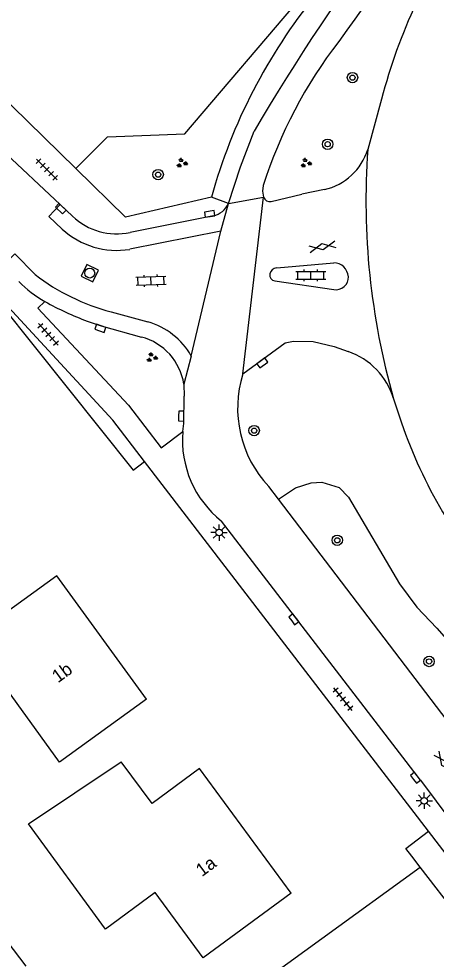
# Model space of a CAD drawing. Extents: x 137999 to 141000, y 397500 to 400501.
# Drawn here: x 138097 to 138129, y 398691.6 to 398763.7 of the extents above; entities that cross this region are included whole.
import ezdxf

# ---------------------------------------------------------------- set-up
doc = ezdxf.new("R2010")
doc.units = 0
for name, color, linetype in [('gg-afsc-erfafscheiding', 7, 'Continuous'), ('gg-afsc-hekwerk', 7, 'Continuous'), ('gg-anno-huisnummerreeks BGT', 7, 'Continuous'), ('gg-bbg-gedigitaliseerde bebouwing', 7, 'Continuous'), ('gg-bbg-hoofdgebouw', 7, 'Continuous'), ('gg-knt-bronhoudergrens', 7, 'Continuous'), ('gg-knt-verharding', 7, 'Continuous'), ('gg-knt-verharding nz', 7, 'Continuous'), ('gt-grn-groengrens', 7, 'Continuous'), ('gt-grn-weggrens', 7, 'Continuous'), ('gt-symb-boom', 7, 'Continuous'), ('gt-symb-gesloten verharding', 7, 'Continuous'), ('gt-symb-groenvak', 7, 'Continuous'), ('gt-symb-klinker verharding', 7, 'Continuous'), ('gt-symb-kolk', 7, 'Continuous'), ('gt-symb-lichtmast', 7, 'Continuous'), ('gt-symb-rioolschacht', 7, 'Continuous'), ('gt-symb-tegel verharding', 7, 'Continuous')]:
    doc.layers.add(name, color=color, linetype=linetype)

# ---------------------------------------------------------------- blocks, each defined once
blk = doc.blocks.new('gt0-BOOM')
at = {"layer": 'gt-symb-boom'}
for radius in [0.4, 0.2]:
    blk.add_circle((0, 0), radius, dxfattribs=at)
blk = doc.blocks.new('gt0-GRVAK')
at = {"layer": 'gt-symb-groenvak'}
for p, q in [((-0.11, 0.189), (-0.228, 0.24)), ((-0.182, 0.153), (0.088, 0.153)), ((-0.091, 0.211), (-0.156, 0.322)), ((-0.047, 0.214), (-0.047, 0.393)), ((-0.004, 0.211), (0.061, 0.322)), ((0.015, 0.189), (0.133, 0.24)), ((0.262, -0.052), (0.197, 0.059)), ((0.305, -0.049), (0.305, 0.13)), ((0.349, -0.052), (0.414, 0.059)), ((-0.245, -0.228), (-0.363, -0.177)), ((-0.318, -0.264), (-0.047, -0.264)), ((-0.226, -0.206), (-0.291, -0.095)), ((-0.183, -0.203), (-0.183, -0.024)), ((-0.139, -0.206), (-0.074, -0.095)), ((-0.12, -0.228), (-0.002, -0.177)), ((0.243, -0.074), (0.125, -0.023)), ((0.17, -0.11), (0.441, -0.11)), ((0.368, -0.074), (0.486, -0.023))]:
    blk.add_line(p, q, dxfattribs=at)
blk = doc.blocks.new('gt0-RS')
at = {"layer": 'gt-symb-rioolschacht'}
blk.add_lwpolyline([(-0.5, -0.5), (0.5, -0.5), (0.5, 0.5), (-0.5, 0.5)], close=True, dxfattribs=at)
blk.add_circle((0, 0), 0.375, dxfattribs=at)
blk = doc.blocks.new('gt0-KOLK')
at = {"layer": 'gt-symb-kolk'}
blk.add_lwpolyline([(0, 0), (0.375, 0), (0.375, 0.4), (-0.375, 0.4), (-0.375, 0), (0, 0)], dxfattribs=at)
blk = doc.blocks.new('gt0-TEG1')
at = {"layer": 'gt-symb-tegel verharding'}
for p, q in [((-1.125, 0), (1.125, 0)), ((-0.9, -0.25), (-0.9, 0.25)), ((-0.45, -0.25), (-0.45, 0.25)), ((0, -0.25), (0, 0.25)), ((0.45, -0.25), (0.45, 0.25)), ((0.9, -0.25), (0.9, 0.25))]:
    blk.add_line(p, q, dxfattribs=at)
blk = doc.blocks.new('gt0-KL1')
at = {"layer": 'gt-symb-klinker verharding'}
for p, q in [((-1.15, 0.3), (1.15, 0.3)), ((-1, -0.3), (-1, 0.3)), ((-0.5, 0.3), (-0.5, 0.45)), ((0, -0.3), (0, 0.3)), ((0.5, 0.3), (0.5, 0.45)), ((1, -0.3), (1, 0.3)), ((-1.15, -0.3), (1.15, -0.3)), ((-0.5, -0.45), (-0.5, -0.3)), ((0.5, -0.45), (0.5, -0.3))]:
    blk.add_line(p, q, dxfattribs=at)
blk = doc.blocks.new('gt0-GESVH1')
at = {"layer": 'gt-symb-gesloten verharding'}
for p, q in [((-0.992, -0.261), (0.008, 0.239)), ((0.008, -0.261), (-0.992, 0.239)), ((0.008, 0.239), (1.008, -0.261)), ((1.008, 0.239), (0.008, -0.261))]:
    blk.add_line(p, q, dxfattribs=at)
blk = doc.blocks.new('gt0-LMAST')
at = {"layer": 'gt-symb-lichtmast'}
for p, q in [((-0.182, 0.173), (-0.447, 0.438)), ((-0.005, 0.246), (-0.005, 0.621)), ((0.172, 0.173), (0.437, 0.438)), ((-0.255, -0.004), (-0.63, -0.004)), ((-0.182, -0.181), (-0.447, -0.446)), ((-0.005, -0.254), (-0.005, -0.629)), ((0.437, -0.446), (0.172, -0.181)), ((0.245, -0.004), (0.62, -0.004))]:
    blk.add_line(p, q, dxfattribs=at)
blk.add_circle((-0.005, -0.004), 0.25, dxfattribs=at)

msp = doc.modelspace()

# ---------------------------------------------------------------- linework, layer by layer
at = {"layer": 'gg-afsc-erfafscheiding'}
for p, q in [((138127.758, 398698.679), (138127.107, 398699.523)), ((138139.751, 398683.118), (138127.758, 398698.679))]:
    msp.add_line(p, q, dxfattribs=at)
msp.add_lwpolyline([(138127.107, 398699.523), (138126.651, 398700.115), (138128.386, 398701.442)], dxfattribs=at)
at = {"layer": 'gg-afsc-hekwerk'}
msp.add_line((138097.723, 398755.793), (138084.294, 398768.89), dxfattribs=at)
msp.add_lwpolyline([(138101.399, 398752.192), (138103.816, 398754.636), (138109.749, 398754.871), (138136.747, 398786.596)], dxfattribs=at)
at = {"layer": 'gg-bbg-gedigitaliseerde bebouwing'}
for points in [[(138106.816, 398711.549), (138100.158, 398706.715), (138095.445, 398713.228), (138091.56, 398710.416), (138086.446, 398717.481), (138092.523, 398720.733)], [(138117.877, 398696.687), (138111.148, 398691.742), (138107.474, 398696.739), (138103.681, 398693.944), (138097.77, 398701.995), (138104.883, 398706.746)]]:
    msp.add_lwpolyline(points, dxfattribs=at)
at = {"layer": 'gg-bbg-hoofdgebouw'}
for points in [[(138106.816, 398711.549), (138099.958, 398720.996), (138094.927, 398717.384), (138092.523, 398720.733)], [(138117.877, 398696.687), (138110.867, 398706.234), (138107.242, 398703.552), (138104.883, 398706.746)]]:
    msp.add_lwpolyline(points, dxfattribs=at)
at = {"layer": 'gg-knt-bronhoudergrens'}
for points in [[(138045.188, 398660.753), (138031.14, 398685.107), (138042.159, 398691.885), (138059.801, 398701.617), (138080.921, 398712.92), (138092.629, 398697.574), (138097.569, 398691.099)], [(138124.989, 398679.321), (138125.552, 398679.744), (138121.979, 398684.688), (138118.055, 398682.019), (138114.96, 398685.815), (138113.31, 398686.961), (138112.697, 398687.758), (138127.758, 398698.679)]]:
    msp.add_lwpolyline(points, dxfattribs=at)
at = {"layer": 'gg-knt-verharding'}
for p, q in [((138124.791, 398757.523), (138123.741, 398753.67)), ((138101.399, 398752.192), (138097.723, 398755.793)), ((138113.993, 398752.334), (138115.056, 398755.074)), ((138100.205, 398749.435), (138095.682, 398753.689)), ((138105.202, 398748.465), (138101.399, 398752.192)), ((138113.087, 398749.522), (138113.993, 398752.334)), ((138111.781, 398750.017), (138105.202, 398748.465)), ((138116.35, 398749.678), (138118.692, 398750.229)), ((138120.421, 398750.59), (138118.692, 398750.229)), ((138101.146, 398748.552), (138100.205, 398749.435)), ((138112.495, 398747.401), (138113.087, 398749.522)), ((138111.931, 398748.567), (138105.558, 398747.304)), ((138110.236, 398737.838), (138112.495, 398747.401)), ((138116.779, 398744.584), (138121.144, 398744.981)), ((138116.631, 398743.59), (138121.141, 398742.926)), ((138099.042, 398742.013), (138098.491, 398741.5)), ((138110.236, 398737.838), (138109.666, 398735.68)), ((138109.666, 398735.68), (138109.691, 398734.75)), ((138125.71, 398734.571), (138126.021, 398733.63)), ((138128.386, 398701.442), (138106.655, 398729.769)), ((138116.908, 398726.868), (138116.161, 398727.85)), ((138134.84, 398703.296), (138116.908, 398726.868)), ((138127.784, 398705.356), (138112.551, 398725.19))]:
    msp.add_line(p, q, dxfattribs=at)
for points in [[(138115.74, 398750.912), (138115.682, 398750.456), (138115.765, 398750.004)], [(138106.655, 398729.769), (138104.23, 398732.93), (138093.148, 398744.925)], [(138098.491, 398741.5), (138105.426, 398734.077), (138107.944, 398730.798), (138109.586, 398732.045)], [(138102.277, 398740.514), (138103.343, 398740.146), (138106.426, 398739.289)], [(138114.19, 398736.468), (138117.431, 398738.85), (138118.051, 398738.97), (138119.561, 398738.95), (138121.161, 398738.57), (138122.251, 398738.18)], [(138109.586, 398732.045), (138109.66, 398732.658), (138109.691, 398734.75)], [(138127.784, 398705.356), (138136.093, 398694.176), (138143.936, 398684.05), (138144.646, 398683.101), (138144.718, 398682.997)], [(138141.477, 398684.453), (138134.874, 398692.99), (138128.386, 398701.442)]]:
    msp.add_lwpolyline(points, dxfattribs=at)
for centre, radius, start, end in [((138261.398, 398663.891), 170.81, 133.67131, 144.97275), ((138245.444, 398679.061), 150.927, 135.31184, 149.75881), ((138153.143, 398738.502), 42.935, 141.11097, 164.44255), ((138168.543, 398745.874), 45.277, 155.23104, 165.09085), ((138149.981, 398739.962), 35.949, 142.33117, 162.2654), ((138119.455, 398754.961), 4.476, 282.46593, 343.2389), ((138116.241, 398750.17), 0.504, 199.2146, 282.52661), ((138111.463, 398750.311), 1.806, 285.03033, 334.09156), ((138104.526, 398752.08), 4.886, 226.22071, 282.1906), ((138121.109, 398743.825), 1.156, 4.31061, 88.2564), ((138116.789, 398744.043), 0.541, 91.01948, 171.6908), ((138103.279, 398749.656), 8.74, 224.44385, 240.99656), ((138116.709, 398744.046), 0.463, 170.64656, 260.24486), ((138121.302, 398743.873), 0.961, 260.3484, 2.31949), ((138110, 398761.42), 22.287, 240.55056, 249.72631), ((138105.296, 398735.016), 4.42, 8.64017, 75.192), ((138120.46, 398733.002), 5.479, 16.64448, 70.92397), ((138122.492, 398733.832), 8.71, 162.38698, 223.37782), ((138161.72, 398744.895), 37.434, 197.51375, 220.60438), ((138117.505, 398731.402), 7.945, 175.35538, 231.42458)]:
    msp.add_arc(centre, radius, start, end, dxfattribs=at)
at = {"layer": 'gg-knt-verharding nz'}
for p, q in [((138114.19, 398736.468), (138115.765, 398750.004)), ((138112.495, 398747.401), (138105.529, 398746.011)), ((138104.1, 398741.227), (138106.916, 398740.453))]:
    msp.add_line(p, q, dxfattribs=at)
for points in [[(138100.364, 398747.555), (138099.335, 398748.523), (138100.205, 398749.435)], [(138095.841, 398744.76), (138096.724, 398745.656), (138098.285, 398744.077)]]:
    msp.add_lwpolyline(points, dxfattribs=at)
for centre, radius, start, end in [((138104.526, 398752.067), 6.139, 227.31179, 279.4017), ((138108.291, 398757.136), 16.452, 232.53928, 255.24068), ((138105.381, 398735.09), 5.579, 29.51638, 74.0321)]:
    msp.add_arc(centre, radius, start, end, dxfattribs=at)
at = {"layer": 'gt-grn-groengrens'}
for points in [[(138093.148, 398744.925), (138105.799, 398729.085), (138106.655, 398729.769)], [(138116.908, 398726.868), (138118.211, 398727.734), (138119.414, 398728.115), (138120.232, 398728.182), (138121.551, 398727.757), (138122.277, 398727.014), (138126.177, 398720.393), (138127.5, 398718.611), (138129.04, 398716.992), (138131.023, 398714.71), (138134.037, 398710.565), (138135.542, 398708.31), (138136.843, 398705.887), (138138.025, 398705.17), (138138.661, 398704.902), (138139.208, 398704.453), (138139.847, 398703.2), (138139.992, 398701.801)]]:
    msp.add_lwpolyline(points, dxfattribs=at)
at = {"layer": 'gt-grn-weggrens'}
for q in [(138111.781, 398750.017), (138115.765, 398750.004)]:
    msp.add_line((138113.087, 398749.522), q, dxfattribs=at)
msp.add_arc((138179.214, 398749.738), 55.612, 175.94545, 195.82671, dxfattribs=at)

# ---------------------------------------------------------------- block references
at = {"layer": 'gt-symb-boom'}
for p in [(138122.573, 398759.165), (138120.673, 398754.06), (138107.7, 398751.734), (138115.046, 398732.123), (138121.409, 398723.723), (138128.433, 398714.44)]:
    msp.add_blockref('gt0-BOOM', p, dxfattribs=at)
at = {"layer": 'gt-symb-gesloten verharding'}
for p, rotation in [((138120.287, 398746.201), -168.99333582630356), ((138129.599, 398706.595), 126.99589776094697)]:
    msp.add_blockref('gt0-GESVH1', p, dxfattribs=dict(at, rotation=rotation))
at = {"layer": 'gt-symb-groenvak'}
for p in [(138109.506, 398752.618), (138119.004, 398752.618), (138107.211, 398737.722)]:
    msp.add_blockref('gt0-GRVAK', p, dxfattribs=at)
at = {"layer": 'gt-symb-klinker verharding'}
msp.add_blockref('gt0-KL1', (138119.387, 398744.016), dxfattribs=at)
at = {"layer": 'gt-symb-klinker verharding', "rotation": 1.9492541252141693}
msp.add_blockref('gt0-KL1', (138107.15, 398743.606), dxfattribs=at)
at = {"layer": 'gt-symb-kolk'}
for p, rotation in [((138100.384, 398749.274), 136.56943294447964), ((138111.672, 398748.524), 9.394664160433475), ((138103.343, 398740.146), 160.9270399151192), ((138115.554, 398737.469), -143.7030410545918), ((138109.27, 398733.239), -90.74480317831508), ((138117.919, 398717.545), -52.47682811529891), ((138127.237, 398705.41), -52.47682811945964)]:
    msp.add_blockref('gt0-KOLK', p, dxfattribs=dict(at, rotation=rotation))
at = {"layer": 'gt-symb-lichtmast'}
for p in [(138112.369, 398724.32), (138128.069, 398703.774)]:
    msp.add_blockref('gt0-LMAST', p, dxfattribs=at)
at = {"layer": 'gt-symb-rioolschacht', "rotation": -25.771081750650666}
msp.add_blockref('gt0-RS', (138102.47, 398744.188), dxfattribs=at)
at = {"layer": 'gt-symb-tegel verharding'}
for p, rotation in [((138099.187, 398752.125), 135.0810406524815), ((138099.291, 398739.5), -48.40451829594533), ((138121.844, 398711.546), 128.99099404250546)]:
    msp.add_blockref('gt0-TEG1', p, dxfattribs=dict(at, rotation=rotation))

# ---------------------------------------------------------------- texts
at = {"layer": 'gg-anno-huisnummerreeks BGT'}
for s, rotation, p in [('1b', 36, (138100.034, 398712.758)), ('1a', 36.3, (138111.05, 398697.914))]:
    msp.add_text(s, height=1, rotation=rotation, dxfattribs=at).set_placement(p)

doc.saveas('drawing.dxf')
